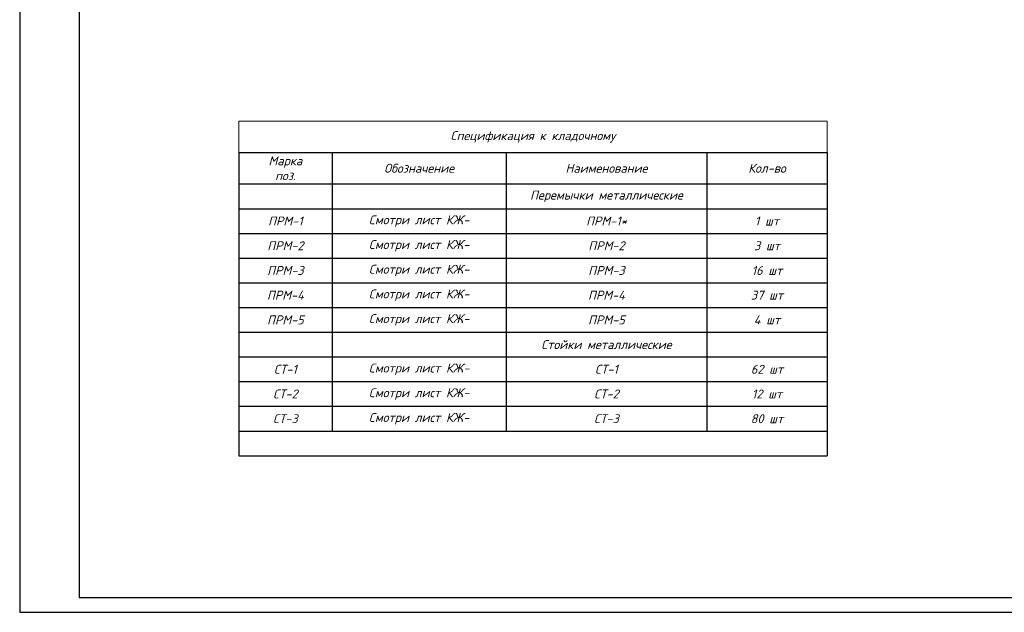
# Model space of a CAD drawing. Header units: millimetres. Extents: x -33345 to 4712671, y -3392 to 121473.
# Tile 337 of 656: x 1865194 to 1898218, y 44501 to 64378. Entities that reach past the tile are written whole.
import ezdxf

# ---------------------------------------------------------------- set-up
doc = ezdxf.new("R2010")
doc.units = ezdxf.units.MM
doc.layers.add('0.25', color=7, linetype='Continuous', lineweight=25)
doc.layers.add('ACO-текст', color=7, linetype='Continuous', lineweight=20)
doc.styles.add('ISO', font='isocpeui.ttf')
doc.styles.add('ISOCPEUR', font='isocpeui.ttf', dxfattribs={"height": 300})
doc.styles.add('simp 0', font='isocpeui.ttf')

# ---------------------------------------------------------------- blocks, each defined once
blk = doc.blocks.new('*U282')
at = {"layer": '0.25', "color": 5, "linetype": 'Continuous', "lineweight": 25, "ltscale": 100}
blk.add_lwpolyline([(-72619, 0), (0, 0), (0, 42000), (-72619, 42000), (-72619, 0)], dxfattribs=at)
at = {"layer": '0.25', "color": 7, "linetype": 'Continuous', "lineweight": 30, "ltscale": 100}
blk.add_lwpolyline([(-70619, 500), (-500, 500), (-500, 41500), (-70619, 41500), (-70619, 500)], dxfattribs=at)
blk = doc.blocks.new('*T1324')
at = {"color": 0, "transparency": 16777216}
for p, q in [((0, -1054), (19737, -1054)), ((0, -1054), (0, -11223)), ((3134, -1054), (3134, -10394)), ((8968, -1054), (8968, -10394)), ((15702, -1054), (15702, -10394)), ((19737, -1054), (19737, -11223)), ((0, -2107), (19737, -2107)), ((0, -2936), (19737, -2936)), ((0, -3765), (19737, -3765)), ((0, -4593), (19737, -4593)), ((0, -5422), (19737, -5422)), ((0, -6251), (19737, -6251)), ((0, -7079), (19737, -7079)), ((0, -7908), (19737, -7908)), ((0, -8737), (19737, -8737)), ((0, -9565), (19737, -9565)), ((0, -10394), (19737, -10394)), ((0, -11223), (19737, -11223))]:
    blk.add_line(p, q, dxfattribs=at)
at = {"layer": 'Defpoints', "color": 8, "linetype": 'ByBlock', "lineweight": 0, "transparency": 16777216}
for p, q in [((0, 0), (19737, 0)), ((0, 0), (0, -1054)), ((19737, 0), (19737, -1054))]:
    blk.add_line(p, q, dxfattribs=at)
at = {"transparency": 16777216, "char_height": 300, "attachment_point": 5, "style": 'ISOCPEUR'}
for s, insert, width in [('Спецификация к кладочному ', (9868, -527), 19733.83), ('Марка\\Pпоз.', (1567, -1580), 3131.43), ('Обозначение', (6051, -1580), 5831.43), ('Кол-во', (17719, -1580), 4031.43), ('{\\C5;Перемычки металлические}', (12335, -2522), 6731.43), ('ПРМ-1', (1567, -3350), 3131.43), ('Смотри лист КЖ-', (6051, -3350), 5831.43), ('ПРМ-1*', (12335, -3350), 6731.43), ('1 шт', (17719, -3350), 4031.43), ('ПРМ-2', (1567, -4179), 3131.43), ('Смотри лист КЖ-', (6051, -4179), 5831.43), ('ПРМ-2', (12335, -4179), 6731.43), ('3 шт', (17719, -4179), 4031.43), ('ПРМ-3', (1567, -5008), 3131.43), ('Смотри лист КЖ-', (6051, -5008), 5831.43), ('ПРМ-3', (12335, -5008), 6731.43), ('16 шт', (17719, -5008), 4031.43), ('ПРМ-4', (1567, -5836), 3131.43), ('Смотри лист КЖ-', (6051, -5836), 5831.43), ('ПРМ-4', (12335, -5836), 6731.43), ('37 шт', (17719, -5836), 4031.43), ('ПРМ-5', (1567, -6665), 3131.43), ('Смотри лист КЖ-', (6051, -6665), 5831.43), ('ПРМ-5', (12335, -6665), 6731.43), ('4 шт', (17719, -6665), 4031.43), ('{\\C5;Стойки металлические}', (12335, -7494), 6731.43), ('СТ-1', (1567, -8322), 3131.43), ('Смотри лист КЖ-', (6051, -8322), 5831.43), ('СТ-1', (12335, -8322), 6731.43), ('62 шт', (17719, -8322), 4031.43), ('СТ-2', (1567, -9151), 3131.43), ('Смотри лист КЖ-', (6051, -9151), 5831.43), ('СТ-2', (12335, -9151), 6731.43), ('12 шт', (17719, -9151), 4031.43), ('СТ-3', (1567, -9980), 3131.43), ('Смотри лист КЖ-', (6051, -9980), 5831.43), ('СТ-3', (12335, -9980), 6731.43), ('80 шт', (17719, -9980), 4031.43)]:
    blk.add_mtext(s, dxfattribs=dict(at, insert=insert, width=width))
at = {"color": 0, "transparency": 16777216, "insert": (12335, -1580), "char_height": 300, "width": 6731.43, "attachment_point": 5, "style": 'ISOCPEUR'}
blk.add_mtext('{\\fISOCPEUR|b0|i1|c204|p34;\\C256;Наименование}', dxfattribs=at)

msp = doc.modelspace()

# ---------------------------------------------------------------- block references
msp.add_blockref('*T1324', (1872539.549, 60975.028))
at = {"layer": '0.25', "ltscale": 100, "transparency": 33554687}
msp.add_blockref('*U282', (1937813.599, 44501.326, 1359241.5), dxfattribs=at)

# ---------------------------------------------------------------- texts
at = {"insert": (351439.431, 62275.551), "char_height": 500, "width": 9875.6458, "attachment_point": 1, "style": 'ISO'}
msp.add_mtext('\\pi4343.31532;{\\LА-А\\P\\pi0;Армирование приямка. M 1:20}', dxfattribs=at)
at = {"layer": 'ACO-текст', "char_height": 300, "width": 3709.09797, "attachment_point": 1, "style": 'simp 0'}
for insert in [(1606662.809, 58582.633, -1359241.5), (1721281.998, 58582.633)]:
    msp.add_mtext('\\pi-651.92829,l900;Дюбель-шпильки\\P\\pi183.75353;М12х130', dxfattribs=dict(at, insert=insert))

doc.saveas('drawing.dxf')
